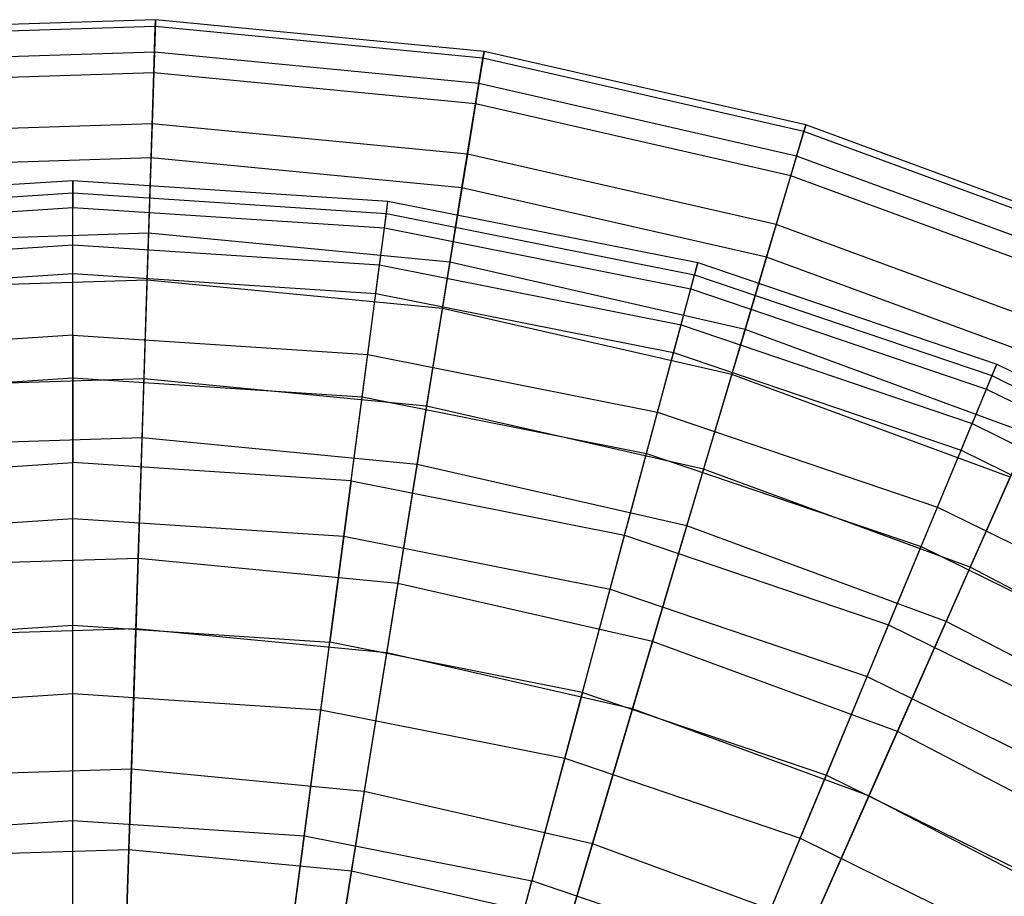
# Model space of a CAD drawing. Extents: x 0.2 to 40.1, y -6.7 to 6.7.
# Tile 288 of 516: x 24.183 to 25.086, y -1.851 to -1.047. Entities that reach past the tile are written whole.
import ezdxf

# ---------------------------------------------------------------- set-up
doc = ezdxf.new("R2010")
doc.units = 0
doc.header["$MEASUREMENT"] = 0
doc.layers.get('0').update_dxf_attribs({"color": 13, "linetype": 'CONTINUOUS'})

# ---------------------------------------------------------------- blocks, each defined once
blk = doc.blocks.new('SNOWBALL_XIV_PM3_STL')
at = {"color": 0}
for p, q in [((24.30779, -1.04714, 9.99117), (24.00549, -1.05684, 9.99117)), ((24.30779, -1.04714, 9.99117), (24.00549, -1.05684, 9.99117)), ((24.30758, -1.05348, 9.69868), (24.0061, -1.06315, 9.69868)), ((24.30758, -1.05348, 9.69868), (24.0061, -1.06315, 9.69868)), ((24.30622, -1.09591, 9.40922), (24.30758, -1.05348, 9.69868)), ((24.30622, -1.09591, 9.40922), (24.30758, -1.05348, 9.69868)), ((24.30779, -1.04714, 9.99117), (24.30683, -1.07699, 10.2822)), ((24.30779, -1.04714, 9.99117), (24.30683, -1.07699, 10.2822)), ((24.30758, -1.05348, 9.69868), (24.30779, -1.04714, 9.99117)), ((24.30758, -1.05348, 9.69868), (24.30779, -1.04714, 9.99117)), ((24.60783, -1.08245, 9.69868), (24.30758, -1.05348, 9.69868)), ((24.60783, -1.08245, 9.69868), (24.30758, -1.05348, 9.69868)), ((24.60884, -1.07618, 9.99117), (24.30779, -1.04714, 9.99117)), ((24.60884, -1.07618, 9.99117), (24.30779, -1.04714, 9.99117)), ((24.30683, -1.07699, 10.2822), (24.00836, -1.08656, 10.2822)), ((24.30683, -1.07699, 10.2822), (24.00836, -1.08656, 10.2822)), ((24.30683, -1.07699, 10.2822), (24.30473, -1.14256, 10.56731)), ((24.30683, -1.07699, 10.2822), (24.30473, -1.14256, 10.56731)), ((24.60407, -1.10566, 10.2822), (24.30683, -1.07699, 10.2822)), ((24.60407, -1.10566, 10.2822), (24.30683, -1.07699, 10.2822)), ((24.60105, -1.12435, 9.40922), (24.60783, -1.08245, 9.69868)), ((24.60105, -1.12435, 9.40922), (24.60783, -1.08245, 9.69868)), ((24.60884, -1.07618, 9.99117), (24.60407, -1.10566, 10.2822)), ((24.60884, -1.07618, 9.99117), (24.60407, -1.10566, 10.2822)), ((24.60783, -1.08245, 9.69868), (24.60884, -1.07618, 9.99117)), ((24.60783, -1.08245, 9.69868), (24.60884, -1.07618, 9.99117)), ((24.9019, -1.14957, 9.69868), (24.60783, -1.08245, 9.69868)), ((24.9019, -1.14957, 9.69868), (24.60783, -1.08245, 9.69868)), ((24.9037, -1.14349, 9.99117), (24.60884, -1.07618, 9.99117)), ((24.9037, -1.14349, 9.99117), (24.60884, -1.07618, 9.99117)), ((24.30622, -1.09591, 9.40922), (24.01018, -1.10541, 9.40922)), ((24.30622, -1.09591, 9.40922), (24.01018, -1.10541, 9.40922)), ((24.30373, -1.17378, 9.12723), (24.30622, -1.09591, 9.40922)), ((24.30373, -1.17378, 9.12723), (24.30622, -1.09591, 9.40922)), ((24.60105, -1.12435, 9.40922), (24.30622, -1.09591, 9.40922)), ((24.60105, -1.12435, 9.40922), (24.30622, -1.09591, 9.40922)), ((24.60407, -1.10566, 10.2822), (24.5936, -1.17043, 10.56731)), ((24.60407, -1.10566, 10.2822), (24.5936, -1.17043, 10.56731)), ((24.89521, -1.17211, 10.2822), (24.60407, -1.10566, 10.2822)), ((24.89521, -1.17211, 10.2822), (24.60407, -1.10566, 10.2822)), ((24.58862, -1.20126, 9.12723), (24.60105, -1.12435, 9.40922)), ((24.58862, -1.20126, 9.12723), (24.60105, -1.12435, 9.40922)), ((24.88982, -1.19026, 9.40922), (24.60105, -1.12435, 9.40922)), ((24.88982, -1.19026, 9.40922), (24.60105, -1.12435, 9.40922)), ((24.30473, -1.14256, 10.56731), (24.01466, -1.15186, 10.56731)), ((24.30473, -1.14256, 10.56731), (24.01466, -1.15186, 10.56731)), ((24.30473, -1.14256, 10.56731), (24.30151, -1.24285, 10.84212)), ((24.30473, -1.14256, 10.56731), (24.30151, -1.24285, 10.84212)), ((24.5936, -1.17043, 10.56731), (24.30473, -1.14256, 10.56731)), ((24.5936, -1.17043, 10.56731), (24.30473, -1.14256, 10.56731)), ((24.9037, -1.14349, 9.99117), (24.89521, -1.17211, 10.2822)), ((24.9037, -1.14349, 9.99117), (24.89521, -1.17211, 10.2822)), ((24.9019, -1.14957, 9.69868), (24.9037, -1.14349, 9.99117)), ((24.9019, -1.14957, 9.69868), (24.9037, -1.14349, 9.99117)), ((25.18754, -1.24794, 9.99117), (24.9037, -1.14349, 9.99117)), ((25.18754, -1.24794, 9.99117), (24.9037, -1.14349, 9.99117)), ((24.88982, -1.19026, 9.40922), (24.9019, -1.14957, 9.69868)), ((24.88982, -1.19026, 9.40922), (24.9019, -1.14957, 9.69868)), ((25.18497, -1.25374, 9.69868), (24.9019, -1.14957, 9.69868)), ((25.18497, -1.25374, 9.69868), (24.9019, -1.14957, 9.69868)), ((24.5936, -1.17043, 10.56731), (24.57759, -1.26949, 10.84212)), ((24.5936, -1.17043, 10.56731), (24.57759, -1.26949, 10.84212)), ((24.87654, -1.23501, 10.56731), (24.5936, -1.17043, 10.56731)), ((24.87654, -1.23501, 10.56731), (24.5936, -1.17043, 10.56731)), ((24.89521, -1.17211, 10.2822), (24.87654, -1.23501, 10.56731)), ((24.89521, -1.17211, 10.2822), (24.87654, -1.23501, 10.56731)), ((25.17545, -1.27525, 10.2822), (24.89521, -1.17211, 10.2822)), ((25.17545, -1.27525, 10.2822), (24.89521, -1.17211, 10.2822)), ((24.30373, -1.17378, 9.12723), (24.01766, -1.18295, 9.12723)), ((24.30373, -1.17378, 9.12723), (24.01766, -1.18295, 9.12723)), ((24.30013, -1.28589, 8.85703), (24.30373, -1.17378, 9.12723)), ((24.30013, -1.28589, 8.85703), (24.30373, -1.17378, 9.12723)), ((24.58862, -1.20126, 9.12723), (24.30373, -1.17378, 9.12723)), ((24.58862, -1.20126, 9.12723), (24.30373, -1.17378, 9.12723)), ((24.86765, -1.26495, 9.12723), (24.88982, -1.19026, 9.40922)), ((24.86765, -1.26495, 9.12723), (24.88982, -1.19026, 9.40922)), ((25.16779, -1.29256, 9.40922), (24.88982, -1.19026, 9.40922)), ((25.16779, -1.29256, 9.40922), (24.88982, -1.19026, 9.40922)), ((23.94344, -1.21337, 9.83995), (24.23213, -1.19445, 9.83995)), ((23.94344, -1.21337, 9.83995), (24.23213, -1.19445, 9.83995)), ((24.23213, -1.19445, 9.83995), (24.52083, -1.21337, 9.83995)), ((24.23213, -1.19445, 9.83995), (24.23213, -1.21924, 9.55081)), ((24.23213, -1.19445, 9.83995), (24.23213, -1.21924, 9.55081)), ((24.23213, -1.2059, 10.12993), (24.23213, -1.19445, 9.83995)), ((24.23213, -1.2059, 10.12993), (24.23213, -1.19445, 9.83995)), ((24.23213, -1.19445, 9.83995), (24.52083, -1.21337, 9.83995)), ((23.94494, -1.22473, 10.12993), (24.23213, -1.2059, 10.12993)), ((23.94494, -1.22473, 10.12993), (24.23213, -1.2059, 10.12993)), ((24.23213, -1.25343, 10.41622), (24.23213, -1.2059, 10.12993)), ((24.23213, -1.25343, 10.41622), (24.23213, -1.2059, 10.12993)), ((24.23213, -1.2059, 10.12993), (24.51933, -1.22473, 10.12993)), ((24.23213, -1.2059, 10.12993), (24.51933, -1.22473, 10.12993)), ((24.57071, -1.31199, 8.85703), (24.58862, -1.20126, 9.12723)), ((24.57071, -1.31199, 8.85703), (24.58862, -1.20126, 9.12723)), ((24.86765, -1.26495, 9.12723), (24.58862, -1.20126, 9.12723)), ((24.86765, -1.26495, 9.12723), (24.58862, -1.20126, 9.12723)), ((24.51759, -1.23795, 9.55081), (24.52083, -1.21337, 9.83995)), ((24.51759, -1.23795, 9.55081), (24.52083, -1.21337, 9.83995)), ((24.51933, -1.22473, 10.12993), (24.52083, -1.21337, 9.83995)), ((24.51933, -1.22473, 10.12993), (24.52083, -1.21337, 9.83995)), ((24.52083, -1.21337, 9.83995), (24.80458, -1.26981, 9.83995)), ((24.52083, -1.21337, 9.83995), (24.80458, -1.26981, 9.83995)), ((23.94668, -1.23795, 9.55081), (24.23213, -1.21924, 9.55081)), ((23.94668, -1.23795, 9.55081), (24.23213, -1.21924, 9.55081)), ((24.23213, -1.21924, 9.55081), (24.51759, -1.23795, 9.55081)), ((24.23213, -1.27989, 9.26701), (24.23213, -1.21924, 9.55081)), ((24.23213, -1.21924, 9.55081), (24.51759, -1.23795, 9.55081)), ((24.23213, -1.27989, 9.26701), (24.23213, -1.21924, 9.55081)), ((24.51313, -1.27185, 10.41622), (24.51933, -1.22473, 10.12993)), ((24.51313, -1.27185, 10.41622), (24.51933, -1.22473, 10.12993)), ((24.51933, -1.22473, 10.12993), (24.80162, -1.28088, 10.12993)), ((24.51933, -1.22473, 10.12993), (24.80162, -1.28088, 10.12993)), ((24.87654, -1.23501, 10.56731), (24.84799, -1.3312, 10.84212)), ((24.87654, -1.23501, 10.56731), (24.84799, -1.3312, 10.84212)), ((25.1489, -1.33524, 10.56731), (24.87654, -1.23501, 10.56731)), ((25.1489, -1.33524, 10.56731), (24.87654, -1.23501, 10.56731)), ((24.30151, -1.24285, 10.84212), (24.0243, -1.25174, 10.84212)), ((24.30151, -1.24285, 10.84212), (24.0243, -1.25174, 10.84212)), ((24.30151, -1.24285, 10.84212), (24.29723, -1.37633, 11.10242)), ((24.30151, -1.24285, 10.84212), (24.29723, -1.37633, 11.10242)), ((24.57759, -1.26949, 10.84212), (24.30151, -1.24285, 10.84212)), ((24.57759, -1.26949, 10.84212), (24.30151, -1.24285, 10.84212)), ((24.50968, -1.29808, 9.26701), (24.51759, -1.23795, 9.55081)), ((24.50968, -1.29808, 9.26701), (24.51759, -1.23795, 9.55081)), ((24.51759, -1.23795, 9.55081), (24.79817, -1.29376, 9.55081)), ((24.51759, -1.23795, 9.55081), (24.79817, -1.29376, 9.55081)), ((23.95114, -1.27185, 10.41622), (24.23213, -1.25343, 10.41622)), ((23.95114, -1.27185, 10.41622), (24.23213, -1.25343, 10.41622)), ((24.23213, -1.33628, 10.69435), (24.23213, -1.25343, 10.41622)), ((24.23213, -1.33628, 10.69435), (24.23213, -1.25343, 10.41622)), ((24.23213, -1.25343, 10.41622), (24.51313, -1.27185, 10.41622)), ((24.23213, -1.25343, 10.41622), (24.51313, -1.27185, 10.41622)), ((24.50232, -1.35399, 10.69435), (24.51313, -1.27185, 10.41622)), ((24.50232, -1.35399, 10.69435), (24.51313, -1.27185, 10.41622)), ((24.51313, -1.27185, 10.41622), (24.78932, -1.32678, 10.41622)), ((24.51313, -1.27185, 10.41622), (24.78932, -1.32678, 10.41622)), ((24.57759, -1.26949, 10.84212), (24.55627, -1.40132, 11.10242)), ((24.57759, -1.26949, 10.84212), (24.55627, -1.40132, 11.10242)), ((24.84799, -1.3312, 10.84212), (24.57759, -1.26949, 10.84212)), ((24.84799, -1.3312, 10.84212), (24.57759, -1.26949, 10.84212)), ((24.79817, -1.29376, 9.55081), (24.80458, -1.26981, 9.83995)), ((24.79817, -1.29376, 9.55081), (24.80458, -1.26981, 9.83995)), ((24.80458, -1.26981, 9.83995), (24.80162, -1.28088, 10.12993)), ((24.80458, -1.26981, 9.83995), (24.80162, -1.28088, 10.12993)), ((24.80458, -1.26981, 9.83995), (25.07854, -1.36281, 9.83995)), ((24.80458, -1.26981, 9.83995), (25.07854, -1.36281, 9.83995)), ((24.83574, -1.37248, 8.85703), (24.86765, -1.26495, 9.12723)), ((24.83574, -1.37248, 8.85703), (24.86765, -1.26495, 9.12723)), ((25.13625, -1.3638, 9.12723), (24.86765, -1.26495, 9.12723)), ((25.13625, -1.3638, 9.12723), (24.86765, -1.26495, 9.12723)), ((23.95459, -1.29808, 9.26701), (24.23213, -1.27989, 9.26701)), ((23.95459, -1.29808, 9.26701), (24.23213, -1.27989, 9.26701)), ((24.23213, -1.27989, 9.26701), (24.50968, -1.29808, 9.26701)), ((24.23213, -1.37546, 8.99299), (24.23213, -1.27989, 9.26701)), ((24.23213, -1.37546, 8.99299), (24.23213, -1.27989, 9.26701)), ((24.23213, -1.27989, 9.26701), (24.50968, -1.29808, 9.26701)), ((24.78932, -1.32678, 10.41622), (24.80162, -1.28088, 10.12993)), ((24.78932, -1.32678, 10.41622), (24.80162, -1.28088, 10.12993)), ((24.80162, -1.28088, 10.12993), (25.07416, -1.37339, 10.12993)), ((24.80162, -1.28088, 10.12993), (25.07416, -1.37339, 10.12993)), ((24.30013, -1.28589, 8.85703), (24.02843, -1.2946, 8.85703)), ((24.30013, -1.28589, 8.85703), (24.02843, -1.2946, 8.85703)), ((24.29549, -1.43052, 8.60276), (24.30013, -1.28589, 8.85703)), ((24.29549, -1.43052, 8.60276), (24.30013, -1.28589, 8.85703)), ((24.57071, -1.31199, 8.85703), (24.30013, -1.28589, 8.85703)), ((24.57071, -1.31199, 8.85703), (24.30013, -1.28589, 8.85703)), ((24.4972, -1.39283, 8.99299), (24.50968, -1.29808, 9.26701)), ((24.4972, -1.39283, 8.99299), (24.50968, -1.29808, 9.26701)), ((24.50968, -1.29808, 9.26701), (24.78247, -1.35234, 9.26701)), ((24.50968, -1.29808, 9.26701), (24.78247, -1.35234, 9.26701)), ((24.78247, -1.35234, 9.26701), (24.79817, -1.29376, 9.55081)), ((24.78247, -1.35234, 9.26701), (24.79817, -1.29376, 9.55081)), ((24.79817, -1.29376, 9.55081), (25.06906, -1.38571, 9.55081)), ((24.79817, -1.29376, 9.55081), (25.06906, -1.38571, 9.55081)), ((24.54762, -1.45484, 8.60276), (24.57071, -1.31199, 8.85703)), ((24.54762, -1.45484, 8.60276), (24.57071, -1.31199, 8.85703)), ((24.83574, -1.37248, 8.85703), (24.57071, -1.31199, 8.85703)), ((24.83574, -1.37248, 8.85703), (24.57071, -1.31199, 8.85703)), ((24.76787, -1.40681, 10.69435), (24.78932, -1.32678, 10.41622)), ((24.76787, -1.40681, 10.69435), (24.78932, -1.32678, 10.41622)), ((24.78932, -1.32678, 10.41622), (25.05597, -1.4173, 10.41622)), ((24.78932, -1.32678, 10.41622), (25.05597, -1.4173, 10.41622)), ((24.84799, -1.3312, 10.84212), (24.80999, -1.45923, 11.10242)), ((24.84799, -1.3312, 10.84212), (24.80999, -1.45923, 11.10242)), ((25.10828, -1.42699, 10.84212), (24.84799, -1.3312, 10.84212)), ((25.10828, -1.42699, 10.84212), (24.84799, -1.3312, 10.84212)), ((24.23213, -1.33628, 10.69435), (23.96195, -1.35399, 10.69435)), ((24.23213, -1.33628, 10.69435), (23.96195, -1.35399, 10.69435)), ((24.23213, -1.33628, 10.69435), (24.50232, -1.35399, 10.69435)), ((24.23213, -1.33628, 10.69435), (24.23213, -1.45317, 10.95997)), ((24.23213, -1.33628, 10.69435), (24.50232, -1.35399, 10.69435)), ((24.23213, -1.33628, 10.69435), (24.23213, -1.45317, 10.95997)), ((24.75773, -1.44465, 8.99299), (24.78247, -1.35234, 9.26701)), ((24.75773, -1.44465, 8.99299), (24.78247, -1.35234, 9.26701)), ((24.78247, -1.35234, 9.26701), (25.04585, -1.44175, 9.26701)), ((24.78247, -1.35234, 9.26701), (25.04585, -1.44175, 9.26701)), ((24.48706, -1.46987, 10.95997), (24.50232, -1.35399, 10.69435)), ((24.48706, -1.46987, 10.95997), (24.50232, -1.35399, 10.69435)), ((24.50232, -1.35399, 10.69435), (24.76787, -1.40681, 10.69435)), ((24.50232, -1.35399, 10.69435), (24.76787, -1.40681, 10.69435)), ((25.06906, -1.38571, 9.55081), (25.07854, -1.36281, 9.83995)), ((25.06906, -1.38571, 9.55081), (25.07854, -1.36281, 9.83995)), ((25.07854, -1.36281, 9.83995), (25.07416, -1.37339, 10.12993)), ((25.07854, -1.36281, 9.83995), (25.07416, -1.37339, 10.12993)), ((25.07854, -1.36281, 9.83995), (25.33802, -1.49077, 9.83995)), ((25.07854, -1.36281, 9.83995), (25.33802, -1.49077, 9.83995)), ((23.96707, -1.39283, 8.99299), (24.23213, -1.37546, 8.99299)), ((23.96707, -1.39283, 8.99299), (24.23213, -1.37546, 8.99299)), ((24.29723, -1.37633, 11.10242), (24.03712, -1.38467, 11.10242)), ((24.29723, -1.37633, 11.10242), (24.03712, -1.38467, 11.10242)), ((24.23213, -1.50445, 8.73303), (24.23213, -1.37546, 8.99299)), ((24.23213, -1.37546, 8.99299), (24.4972, -1.39283, 8.99299)), ((24.23213, -1.50445, 8.73303), (24.23213, -1.37546, 8.99299)), ((24.23213, -1.37546, 8.99299), (24.4972, -1.39283, 8.99299)), ((24.29723, -1.37633, 11.10242), (24.29195, -1.54094, 11.34422)), ((24.29723, -1.37633, 11.10242), (24.29195, -1.54094, 11.34422)), ((24.55627, -1.40132, 11.10242), (24.29723, -1.37633, 11.10242)), ((24.55627, -1.40132, 11.10242), (24.29723, -1.37633, 11.10242)), ((24.79457, -1.5112, 8.60276), (24.83574, -1.37248, 8.85703)), ((24.79457, -1.5112, 8.60276), (24.83574, -1.37248, 8.85703)), ((25.09085, -1.46636, 8.85703), (24.83574, -1.37248, 8.85703)), ((25.09085, -1.46636, 8.85703), (24.83574, -1.37248, 8.85703)), ((25.07416, -1.37339, 10.12993), (25.05597, -1.4173, 10.41622)), ((25.07416, -1.37339, 10.12993), (25.05597, -1.4173, 10.41622)), ((25.07416, -1.37339, 10.12993), (25.33229, -1.50069, 10.12993)), ((25.07416, -1.37339, 10.12993), (25.33229, -1.50069, 10.12993)), ((25.04585, -1.44175, 9.26701), (25.06906, -1.38571, 9.55081)), ((25.04585, -1.44175, 9.26701), (25.06906, -1.38571, 9.55081)), ((25.06906, -1.38571, 9.55081), (25.32562, -1.51224, 9.55081)), ((25.06906, -1.38571, 9.55081), (25.32562, -1.51224, 9.55081)), ((24.48037, -1.52071, 8.73303), (24.4972, -1.39283, 8.99299)), ((24.48037, -1.52071, 8.73303), (24.4972, -1.39283, 8.99299)), ((24.4972, -1.39283, 8.99299), (24.75773, -1.44465, 8.99299)), ((24.4972, -1.39283, 8.99299), (24.75773, -1.44465, 8.99299)), ((24.55627, -1.40132, 11.10242), (24.52999, -1.56391, 11.34422)), ((24.55627, -1.40132, 11.10242), (24.52999, -1.56391, 11.34422)), ((24.80999, -1.45923, 11.10242), (24.55627, -1.40132, 11.10242)), ((24.80999, -1.45923, 11.10242), (24.55627, -1.40132, 11.10242)), ((24.73762, -1.51971, 10.95997), (24.76787, -1.40681, 10.69435)), ((24.73762, -1.51971, 10.95997), (24.76787, -1.40681, 10.69435)), ((24.76787, -1.40681, 10.69435), (25.02427, -1.49385, 10.69435)), ((24.76787, -1.40681, 10.69435), (25.02427, -1.49385, 10.69435)), ((25.02427, -1.49385, 10.69435), (25.05597, -1.4173, 10.41622)), ((25.02427, -1.49385, 10.69435), (25.05597, -1.4173, 10.41622)), ((25.05597, -1.4173, 10.41622), (25.30853, -1.54185, 10.41622)), ((25.05597, -1.4173, 10.41622), (25.30853, -1.54185, 10.41622)), ((24.29549, -1.43052, 8.60276), (24.04232, -1.43864, 8.60276)), ((24.29549, -1.43052, 8.60276), (24.04232, -1.43864, 8.60276)), ((24.28988, -1.60545, 8.36833), (24.29549, -1.43052, 8.60276)), ((24.28988, -1.60545, 8.36833), (24.29549, -1.43052, 8.60276)), ((24.54762, -1.45484, 8.60276), (24.29549, -1.43052, 8.60276)), ((24.54762, -1.45484, 8.60276), (24.29549, -1.43052, 8.60276)), ((25.10828, -1.42699, 10.84212), (25.05422, -1.54911, 11.10242)), ((25.10828, -1.42699, 10.84212), (25.05422, -1.54911, 11.10242)), ((25.00927, -1.53004, 8.99299), (25.04585, -1.44175, 9.26701)), ((25.00927, -1.53004, 8.99299), (25.04585, -1.44175, 9.26701)), ((25.04585, -1.44175, 9.26701), (25.2953, -1.56477, 9.26701)), ((25.04585, -1.44175, 9.26701), (25.2953, -1.56477, 9.26701)), ((24.72435, -1.56925, 8.73303), (24.75773, -1.44465, 8.99299)), ((24.72435, -1.56925, 8.73303), (24.75773, -1.44465, 8.99299)), ((24.75773, -1.44465, 8.99299), (25.00927, -1.53004, 8.99299)), ((24.75773, -1.44465, 8.99299), (25.00927, -1.53004, 8.99299)), ((23.97721, -1.46987, 10.95997), (24.23213, -1.45317, 10.95997)), ((23.97721, -1.46987, 10.95997), (24.23213, -1.45317, 10.95997)), ((24.23213, -1.60226, 11.20895), (24.23213, -1.45317, 10.95997)), ((24.48706, -1.46987, 10.95997), (24.23213, -1.45317, 10.95997)), ((24.48706, -1.46987, 10.95997), (24.23213, -1.45317, 10.95997)), ((24.23213, -1.60226, 11.20895), (24.23213, -1.45317, 10.95997)), ((24.51968, -1.62762, 8.36833), (24.54762, -1.45484, 8.60276)), ((24.51968, -1.62762, 8.36833), (24.54762, -1.45484, 8.60276)), ((24.79457, -1.5112, 8.60276), (24.54762, -1.45484, 8.60276)), ((24.79457, -1.5112, 8.60276), (24.54762, -1.45484, 8.60276)), ((24.80999, -1.45923, 11.10242), (24.76313, -1.61712, 11.34422)), ((24.80999, -1.45923, 11.10242), (24.76313, -1.61712, 11.34422)), ((25.05422, -1.54911, 11.10242), (24.80999, -1.45923, 11.10242)), ((25.05422, -1.54911, 11.10242), (24.80999, -1.45923, 11.10242)), ((24.48706, -1.46987, 10.95997), (24.4676, -1.61769, 11.20895)), ((24.48706, -1.46987, 10.95997), (24.4676, -1.61769, 11.20895)), ((24.48706, -1.46987, 10.95997), (24.73762, -1.51971, 10.95997)), ((24.48706, -1.46987, 10.95997), (24.73762, -1.51971, 10.95997)), ((25.03228, -1.59868, 8.60276), (25.09085, -1.46636, 8.85703)), ((25.03228, -1.59868, 8.60276), (25.09085, -1.46636, 8.85703)), ((24.97954, -1.60183, 10.95997), (25.02427, -1.49385, 10.69435)), ((24.97954, -1.60183, 10.95997), (25.02427, -1.49385, 10.69435)), ((25.02427, -1.49385, 10.69435), (25.2671, -1.6136, 10.69435)), ((25.02427, -1.49385, 10.69435), (25.2671, -1.6136, 10.69435)), ((23.9839, -1.52071, 8.73303), (24.23213, -1.50445, 8.73303)), ((23.9839, -1.52071, 8.73303), (24.23213, -1.50445, 8.73303)), ((24.23213, -1.66484, 8.49118), (24.23213, -1.50445, 8.73303)), ((24.23213, -1.50445, 8.73303), (24.48037, -1.52071, 8.73303)), ((24.23213, -1.66484, 8.49118), (24.23213, -1.50445, 8.73303)), ((24.23213, -1.50445, 8.73303), (24.48037, -1.52071, 8.73303)), ((24.74476, -1.679, 8.36833), (24.79457, -1.5112, 8.60276)), ((24.74476, -1.679, 8.36833), (24.79457, -1.5112, 8.60276)), ((25.03228, -1.59868, 8.60276), (24.79457, -1.5112, 8.60276)), ((25.03228, -1.59868, 8.60276), (24.79457, -1.5112, 8.60276)), ((24.45943, -1.67974, 8.49118), (24.48037, -1.52071, 8.73303)), ((24.45943, -1.67974, 8.49118), (24.48037, -1.52071, 8.73303)), ((24.48037, -1.52071, 8.73303), (24.72435, -1.56925, 8.73303)), ((24.48037, -1.52071, 8.73303), (24.72435, -1.56925, 8.73303)), ((24.69903, -1.66373, 11.20895), (24.73762, -1.51971, 10.95997)), ((24.69903, -1.66373, 11.20895), (24.73762, -1.51971, 10.95997)), ((24.73762, -1.51971, 10.95997), (24.97954, -1.60183, 10.95997)), ((24.73762, -1.51971, 10.95997), (24.97954, -1.60183, 10.95997)), ((24.95991, -1.64921, 8.73303), (25.00927, -1.53004, 8.99299)), ((24.95991, -1.64921, 8.73303), (25.00927, -1.53004, 8.99299)), ((25.00927, -1.53004, 8.99299), (25.24752, -1.64753, 8.99299)), ((25.00927, -1.53004, 8.99299), (25.24752, -1.64753, 8.99299)), ((24.29195, -1.54094, 11.34422), (24.05293, -1.54861, 11.34422)), ((24.29195, -1.54094, 11.34422), (24.05293, -1.54861, 11.34422)), ((24.29195, -1.54094, 11.34422), (24.28575, -1.73417, 11.5638)), ((24.29195, -1.54094, 11.34422), (24.28575, -1.73417, 11.5638)), ((24.52999, -1.56391, 11.34422), (24.29195, -1.54094, 11.34422)), ((24.52999, -1.56391, 11.34422), (24.29195, -1.54094, 11.34422)), ((25.05422, -1.54911, 11.10242), (24.98756, -1.69971, 11.34422)), ((25.05422, -1.54911, 11.10242), (24.98756, -1.69971, 11.34422)), ((25.28495, -1.66948, 11.10242), (25.05422, -1.54911, 11.10242)), ((25.28495, -1.66948, 11.10242), (25.05422, -1.54911, 11.10242)), ((24.52999, -1.56391, 11.34422), (24.49913, -1.75475, 11.5638)), ((24.52999, -1.56391, 11.34422), (24.49913, -1.75475, 11.5638)), ((24.76313, -1.61712, 11.34422), (24.52999, -1.56391, 11.34422)), ((24.76313, -1.61712, 11.34422), (24.52999, -1.56391, 11.34422)), ((24.68284, -1.72418, 8.49118), (24.72435, -1.56925, 8.73303)), ((24.68284, -1.72418, 8.49118), (24.72435, -1.56925, 8.73303)), ((24.72435, -1.56925, 8.73303), (24.95991, -1.64921, 8.73303)), ((24.72435, -1.56925, 8.73303), (24.95991, -1.64921, 8.73303)), ((23.99667, -1.61769, 11.20895), (24.23213, -1.60226, 11.20895)), ((23.99667, -1.61769, 11.20895), (24.23213, -1.60226, 11.20895)), ((24.28988, -1.60545, 8.36833), (24.05913, -1.61285, 8.36833)), ((24.28988, -1.60545, 8.36833), (24.05913, -1.61285, 8.36833)), ((24.23213, -1.60226, 11.20895), (24.4676, -1.61769, 11.20895)), ((24.23213, -1.78124, 11.43739), (24.23213, -1.60226, 11.20895)), ((24.23213, -1.78124, 11.43739), (24.23213, -1.60226, 11.20895)), ((24.23213, -1.60226, 11.20895), (24.4676, -1.61769, 11.20895)), ((24.28339, -1.80801, 8.15734), (24.28988, -1.60545, 8.36833)), ((24.28339, -1.80801, 8.15734), (24.28988, -1.60545, 8.36833)), ((24.51968, -1.62762, 8.36833), (24.28988, -1.60545, 8.36833)), ((24.51968, -1.62762, 8.36833), (24.28988, -1.60545, 8.36833)), ((24.92248, -1.73958, 11.20895), (24.97954, -1.60183, 10.95997)), ((24.92248, -1.73958, 11.20895), (24.97954, -1.60183, 10.95997)), ((24.96143, -1.75873, 8.36833), (25.03228, -1.59868, 8.60276)), ((24.96143, -1.75873, 8.36833), (25.03228, -1.59868, 8.60276)), ((24.97954, -1.60183, 10.95997), (25.20866, -1.71483, 10.95997)), ((24.97954, -1.60183, 10.95997), (25.20866, -1.71483, 10.95997)), ((25.25685, -1.71584, 8.60276), (25.03228, -1.59868, 8.60276)), ((25.25685, -1.71584, 8.60276), (25.03228, -1.59868, 8.60276)), ((24.44424, -1.79514, 11.43739), (24.4676, -1.61769, 11.20895)), ((24.44424, -1.79514, 11.43739), (24.4676, -1.61769, 11.20895)), ((24.69903, -1.66373, 11.20895), (24.4676, -1.61769, 11.20895)), ((24.69903, -1.66373, 11.20895), (24.4676, -1.61769, 11.20895)), ((24.76313, -1.61712, 11.34422), (24.70812, -1.80245, 11.5638)), ((24.76313, -1.61712, 11.34422), (24.70812, -1.80245, 11.5638)), ((24.98756, -1.69971, 11.34422), (24.76313, -1.61712, 11.34422)), ((24.98756, -1.69971, 11.34422), (24.76313, -1.61712, 11.34422)), ((24.48734, -1.82769, 8.15734), (24.51968, -1.62762, 8.36833)), ((24.48734, -1.82769, 8.15734), (24.51968, -1.62762, 8.36833)), ((24.74476, -1.679, 8.36833), (24.51968, -1.62762, 8.36833)), ((24.74476, -1.679, 8.36833), (24.51968, -1.62762, 8.36833)), ((24.89853, -1.7974, 8.49118), (24.95991, -1.64921, 8.73303)), ((24.89853, -1.7974, 8.49118), (24.95991, -1.64921, 8.73303)), ((24.95991, -1.64921, 8.73303), (25.18302, -1.75923, 8.73303)), ((24.95991, -1.64921, 8.73303), (25.18302, -1.75923, 8.73303)), ((24.00484, -1.67974, 8.49118), (24.23213, -1.66484, 8.49118)), ((24.00484, -1.67974, 8.49118), (24.23213, -1.66484, 8.49118)), ((24.23213, -1.85414, 8.27121), (24.23213, -1.66484, 8.49118)), ((24.23213, -1.85414, 8.27121), (24.23213, -1.66484, 8.49118)), ((24.23213, -1.66484, 8.49118), (24.45943, -1.67974, 8.49118)), ((24.23213, -1.66484, 8.49118), (24.45943, -1.67974, 8.49118)), ((24.69903, -1.66373, 11.20895), (24.65271, -1.83661, 11.43739)), ((24.69903, -1.66373, 11.20895), (24.65271, -1.83661, 11.43739)), ((24.69903, -1.66373, 11.20895), (24.92248, -1.73958, 11.20895)), ((24.69903, -1.66373, 11.20895), (24.92248, -1.73958, 11.20895)), ((24.43472, -1.86742, 8.27121), (24.45943, -1.67974, 8.49118)), ((24.43472, -1.86742, 8.27121), (24.45943, -1.67974, 8.49118)), ((24.45943, -1.67974, 8.49118), (24.68284, -1.72418, 8.49118)), ((24.45943, -1.67974, 8.49118), (24.68284, -1.72418, 8.49118)), ((24.6871, -1.87328, 8.15734), (24.74476, -1.679, 8.36833)), ((24.6871, -1.87328, 8.15734), (24.74476, -1.679, 8.36833)), ((24.96143, -1.75873, 8.36833), (24.74476, -1.679, 8.36833)), ((24.96143, -1.75873, 8.36833), (24.74476, -1.679, 8.36833)), ((24.98756, -1.69971, 11.34422), (24.9093, -1.87649, 11.5638)), ((24.98756, -1.69971, 11.34422), (24.9093, -1.87649, 11.5638)), ((25.19958, -1.81032, 11.34422), (24.98756, -1.69971, 11.34422)), ((25.19958, -1.81032, 11.34422), (24.98756, -1.69971, 11.34422)), ((24.63384, -1.90703, 8.27121), (24.68284, -1.72418, 8.49118)), ((24.63384, -1.90703, 8.27121), (24.68284, -1.72418, 8.49118)), ((24.68284, -1.72418, 8.49118), (24.89853, -1.7974, 8.49118)), ((24.68284, -1.72418, 8.49118), (24.89853, -1.7974, 8.49118)), ((24.28575, -1.73417, 11.5638), (24.0715, -1.74104, 11.5638)), ((24.28575, -1.73417, 11.5638), (24.0715, -1.74104, 11.5638)), ((24.28575, -1.73417, 11.5638), (24.27874, -1.95304, 11.7578)), ((24.28575, -1.73417, 11.5638), (24.27874, -1.95304, 11.7578)), ((24.49913, -1.75475, 11.5638), (24.28575, -1.73417, 11.5638)), ((24.49913, -1.75475, 11.5638), (24.28575, -1.73417, 11.5638)), ((24.85399, -1.90493, 11.43739), (24.92248, -1.73958, 11.20895)), ((24.85399, -1.90493, 11.43739), (24.92248, -1.73958, 11.20895)), ((24.92248, -1.73958, 11.20895), (25.13411, -1.84394, 11.20895)), ((24.92248, -1.73958, 11.20895), (25.13411, -1.84394, 11.20895)), ((24.49913, -1.75475, 11.5638), (24.46418, -1.97093, 11.7578)), ((24.49913, -1.75475, 11.5638), (24.46418, -1.97093, 11.7578)), ((24.70812, -1.80245, 11.5638), (24.49913, -1.75475, 11.5638)), ((24.70812, -1.80245, 11.5638), (24.49913, -1.75475, 11.5638)), ((24.8794, -1.94405, 8.15734), (24.96143, -1.75873, 8.36833)), ((24.8794, -1.94405, 8.15734), (24.96143, -1.75873, 8.36833)), ((25.16612, -1.86552, 8.36833), (24.96143, -1.75873, 8.36833)), ((25.16612, -1.86552, 8.36833), (24.96143, -1.75873, 8.36833)), ((24.02003, -1.79514, 11.43739), (24.23213, -1.78124, 11.43739)), ((24.02003, -1.79514, 11.43739), (24.23213, -1.78124, 11.43739)), ((24.23213, -1.9873, 11.64174), (24.23213, -1.78124, 11.43739)), ((24.23213, -1.9873, 11.64174), (24.23213, -1.78124, 11.43739)), ((24.23213, -1.78124, 11.43739), (24.44424, -1.79514, 11.43739)), ((24.23213, -1.78124, 11.43739), (24.44424, -1.79514, 11.43739)), ((24.41734, -1.99944, 11.64174), (24.44424, -1.79514, 11.43739)), ((24.41734, -1.99944, 11.64174), (24.44424, -1.79514, 11.43739)), ((24.44424, -1.79514, 11.43739), (24.65271, -1.83661, 11.43739)), ((24.44424, -1.79514, 11.43739), (24.65271, -1.83661, 11.43739)), ((24.70812, -1.80245, 11.5638), (24.64582, -2.01239, 11.7578)), ((24.70812, -1.80245, 11.5638), (24.64582, -2.01239, 11.7578)), ((24.9093, -1.87649, 11.5638), (24.70812, -1.80245, 11.5638)), ((24.9093, -1.87649, 11.5638), (24.70812, -1.80245, 11.5638)), ((24.82609, -1.97229, 8.27121), (24.89853, -1.7974, 8.49118)), ((24.82609, -1.97229, 8.27121), (24.89853, -1.7974, 8.49118)), ((24.89853, -1.7974, 8.49118), (25.10282, -1.89814, 8.49118)), ((24.89853, -1.7974, 8.49118), (25.10282, -1.89814, 8.49118)), ((24.28339, -1.80801, 8.15734), (24.07859, -1.81458, 8.15734)), ((24.28339, -1.80801, 8.15734), (24.07859, -1.81458, 8.15734)), ((24.2761, -2.03508, 7.97302), (24.28339, -1.80801, 8.15734)), ((24.2761, -2.03508, 7.97302), (24.28339, -1.80801, 8.15734)), ((24.48734, -1.82769, 8.15734), (24.28339, -1.80801, 8.15734)), ((24.48734, -1.82769, 8.15734), (24.28339, -1.80801, 8.15734)), ((24.45108, -2.05196, 7.97302), (24.48734, -1.82769, 8.15734)), ((24.45108, -2.05196, 7.97302), (24.48734, -1.82769, 8.15734)), ((24.6871, -1.87328, 8.15734), (24.48734, -1.82769, 8.15734)), ((24.6871, -1.87328, 8.15734), (24.48734, -1.82769, 8.15734)), ((24.59938, -2.03565, 11.64174), (24.65271, -1.83661, 11.43739)), ((24.59938, -2.03565, 11.64174), (24.65271, -1.83661, 11.43739)), ((24.85399, -1.90493, 11.43739), (24.65271, -1.83661, 11.43739)), ((24.85399, -1.90493, 11.43739), (24.65271, -1.83661, 11.43739))]:
    blk.add_line(p, q, dxfattribs=at)
blk = doc.blocks.new('GRUPUJ_1')
at = {"color": 0}
blk.add_blockref('SNOWBALL_XIV_PM3_STL', (-0.20617, 6.65964, -0.51186), dxfattribs=at)

msp = doc.modelspace()

# ---------------------------------------------------------------- block references
at = {"color": 0}
msp.add_blockref('GRUPUJ_1', (0.20617, -6.65964, 0.51186), dxfattribs=at)

doc.saveas('drawing.dxf')
